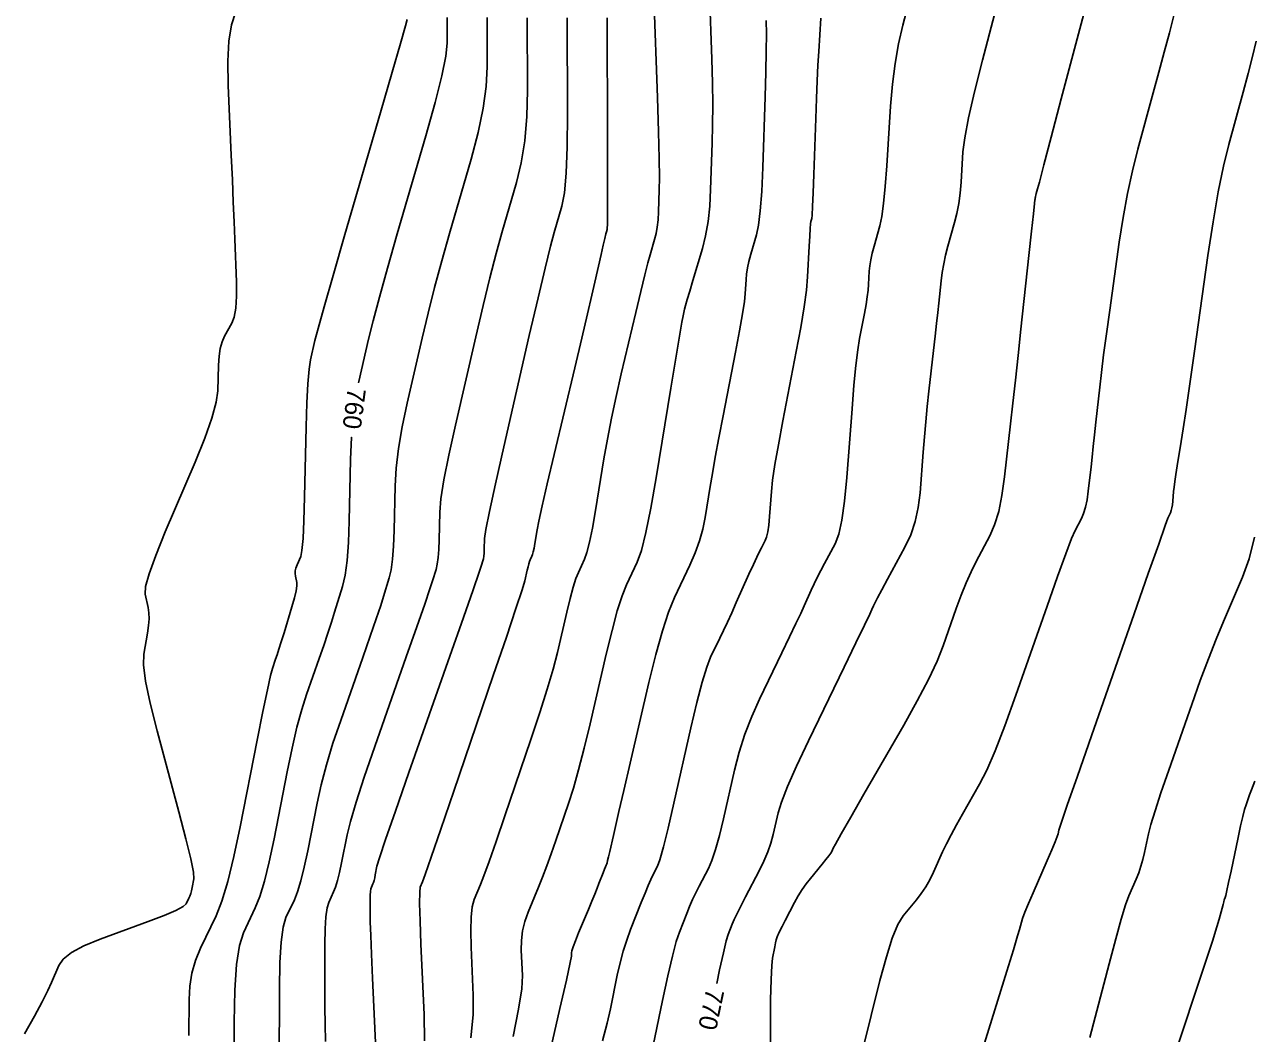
# Model space of a CAD drawing. Extents: x 2082232 to 2083549, y 592624 to 593832.
# Drawn here: x 2082916.21 to 2082963.13, y 593285.76 to 593324.3 of the extents above; entities that cross this region are included whole.
import ezdxf

# ---------------------------------------------------------------- set-up
doc = ezdxf.new("R2010")
doc.units = 0
doc.layers.add('DT_X_Contour_Major', color=7, linetype='Continuous')
doc.layers.add('DT_X_Contour_Minor', color=7, linetype='Continuous')

msp = doc.modelspace()

# ---------------------------------------------------------------- linework, layer by layer
at = {"layer": 'DT_X_Contour_Major'}
for points in [[(2082953.698, 593326.449), (2082952.782, 593322.936), (2082952.479, 593321.73), (2082952.254, 593320.744), (2082952.108, 593319.979), (2082952.041, 593319.436), (2082951.968, 593318.28), (2082951.933, 593317.859), (2082951.88, 593317.461), (2082951.81, 593317.086), (2082951.723, 593316.735), (2082951.468, 593315.831), (2082951.38, 593315.494), (2082951.307, 593315.162), (2082951.249, 593314.835), (2082951.207, 593314.512), (2082951.114, 593313.658), (2082951.076, 593313.305), (2082951.03, 593312.885), (2082950.976, 593312.401), (2082950.915, 593311.85), (2082950.74, 593310.294), (2082950.678, 593309.711), (2082950.62, 593309.128), (2082950.569, 593308.546), (2082950.522, 593307.964), (2082950.405, 593306.413), (2082950.336, 593305.847), (2082950.216, 593305.312), (2082950.045, 593304.807), (2082949.823, 593304.334), (2082949.165, 593303.112), (2082948.946, 593302.705), (2082948.783, 593302.399), (2082948.676, 593302.196), (2082948.625, 593302.094), (2082948.565, 593301.959), (2082948.481, 593301.783), (2082948.276, 593301.356), (2082947.949, 593300.677), (2082947.501, 593299.748), (2082946.143, 593296.933), (2082945.688, 593295.971), (2082945.343, 593295.193), (2082945.108, 593294.601), (2082944.982, 593294.193), (2082944.792, 593293.354), (2082944.705, 593293.032), (2082944.587, 593292.694), (2082944.438, 593292.342), (2082944.259, 593291.974), (2082943.738, 593290.974), (2082943.56, 593290.628), (2082943.417, 593290.339), (2082943.307, 593290.107), (2082943.233, 593289.932), (2082943.079, 593289.542), (2082943.003, 593289.294), (2082942.893, 593288.843), (2082942.747, 593288.188), (2082942.637, 593287.668)], [(2082940.241, 593325.372), (2082940.37, 593321.51), (2082940.411, 593320.203), (2082940.437, 593319.18), (2082940.449, 593318.441), (2082940.446, 593317.985), (2082940.417, 593317.147), (2082940.4, 593316.846), (2082940.369, 593316.568), (2082940.325, 593316.314), (2082940.267, 593316.085), (2082940.096, 593315.506), (2082940.013, 593315.205), (2082939.895, 593314.739), (2082939.74, 593314.106), (2082939.549, 593313.306), (2082938.992, 593310.953), (2082938.794, 593310.088), (2082938.618, 593309.259), (2082938.464, 593308.466), (2082938.332, 593307.708), (2082938.01, 593305.733), (2082937.893, 593305.062), (2082937.784, 593304.529), (2082937.683, 593304.133), (2082937.59, 593303.876), (2082937.353, 593303.373), (2082937.259, 593303.137), (2082937.154, 593302.804), (2082937.037, 593302.374), (2082936.909, 593301.849), (2082936.553, 593300.319), (2082936.39, 593299.68), (2082936.167, 593298.912), (2082935.884, 593298.015), (2082935.541, 593296.988), (2082934.546, 593294.076), (2082934.209, 593293.093), (2082933.942, 593292.329), (2082933.745, 593291.783), (2082933.619, 593291.455), (2082933.377, 593290.872), (2082933.302, 593290.594), (2082933.257, 593290.2), (2082933.242, 593289.689), (2082933.258, 593289.06), (2082933.341, 593287.228), (2082933.333, 593286.475), (2082933.247, 593285.59)], [(2082932.345, 593324.569), (2082932.347, 593323.593), (2082932.296, 593323.097), (2082932.143, 593322.341), (2082931.887, 593321.326), (2082931.529, 593320.05), (2082930.438, 593316.302), (2082930.062, 593314.997), (2082929.754, 593313.891), (2082929.514, 593312.986), (2082929.341, 593312.28), (2082928.971, 593310.666), (2082928.962, 593310.618)], [(2082928.689, 593308.538), (2082928.689, 593308.538), (2082928.655, 593307.689), (2082928.604, 593305.334), (2082928.574, 593304.516), (2082928.52, 593303.826), (2082928.443, 593303.266), (2082928.342, 593302.834), (2082928.043, 593301.855), (2082927.923, 593301.469), (2082927.785, 593301.046), (2082927.629, 593300.586), (2082927.456, 593300.088), (2082926.973, 593298.711), (2082926.79, 593298.139), (2082926.606, 593297.456), (2082926.421, 593296.662), (2082926.233, 593295.758), (2082925.731, 593293.197), (2082925.545, 593292.312), (2082925.364, 593291.577), (2082925.187, 593290.992), (2082925.014, 593290.558), (2082924.56, 593289.6), (2082924.41, 593289.117), (2082924.302, 593288.388), (2082924.236, 593287.413), (2082924.211, 593286.191), (2082924.2, 593282.604)], [(2082963.189, 593295.393), (2082963.058, 593295.071), (2082962.982, 593294.871), (2082962.851, 593294.499), (2082962.796, 593294.316), (2082962.727, 593294.047), (2082962.645, 593293.692), (2082962.55, 593293.25), (2082962.279, 593291.959), (2082962.188, 593291.532), (2082962.121, 593291.222), (2082962.078, 593291.027), (2082962.057, 593290.949), (2082962.034, 593290.895), (2082962.021, 593290.858), (2082962.001, 593290.787), (2082961.972, 593290.681), (2082961.935, 593290.542), (2082961.827, 593290.125), (2082961.742, 593289.838), (2082961.567, 593289.291), (2082961.303, 593288.484), (2082960.95, 593287.416), (2082959.888, 593284.223)]]:
    msp.add_lwpolyline(points, dxfattribs=at)
at = {"layer": 'DT_X_Contour_Minor'}
for points in [[(2082950.228, 593326.13), (2082949.746, 593324.283), (2082949.581, 593323.569), (2082949.448, 593322.815), (2082949.347, 593322.02), (2082949.277, 593321.184), (2082949.133, 593318.899), (2082949.076, 593318.113), (2082949.012, 593317.47), (2082948.94, 593316.968), (2082948.863, 593316.609), (2082948.646, 593315.84), (2082948.573, 593315.564), (2082948.519, 593315.311), (2082948.482, 593315.083), (2082948.463, 593314.879), (2082948.437, 593314.367), (2082948.419, 593314.154), (2082948.387, 593313.899), (2082948.34, 593313.604), (2082948.278, 593313.267), (2082948.093, 593312.313), (2082948.023, 593311.876), (2082947.951, 593311.283), (2082947.879, 593310.532), (2082947.805, 593309.624), (2082947.607, 593306.993), (2082947.523, 593306.094), (2082947.42, 593305.373), (2082947.297, 593304.828), (2082947.156, 593304.46), (2082946.754, 593303.714), (2082946.609, 593303.44), (2082946.476, 593303.18), (2082946.356, 593302.932), (2082946.248, 593302.698), (2082945.975, 593302.09), (2082945.845, 593301.807), (2082945.661, 593301.416), (2082945.422, 593300.915), (2082945.129, 593300.305), (2082944.274, 593298.533), (2082943.974, 593297.864), (2082943.714, 593297.188), (2082943.495, 593296.504), (2082943.317, 593295.813), (2082942.897, 593293.958), (2082942.743, 593293.318), (2082942.595, 593292.789), (2082942.454, 593292.37), (2082942.319, 593292.062), (2082941.969, 593291.389), (2082941.841, 593291.134), (2082941.719, 593290.876), (2082941.604, 593290.614), (2082941.495, 593290.348), (2082941.214, 593289.634), (2082941.094, 593289.27), (2082940.948, 593288.714), (2082940.773, 593287.964), (2082940.572, 593287.022), (2082939.997, 593284.253)], [(2082956.958, 593325.864), (2082955.796, 593321.459), (2082955.412, 593320.006), (2082955.133, 593318.948), (2082954.958, 593318.287), (2082954.889, 593318.022), (2082954.842, 593317.842), (2082954.826, 593317.782), (2082954.815, 593317.736), (2082954.808, 593317.705), (2082954.805, 593317.687), (2082954.804, 593317.661), (2082954.803, 593317.651), (2082954.802, 593317.642), (2082954.8, 593317.634), (2082954.798, 593317.626), (2082954.792, 593317.605), (2082954.776, 593317.467), (2082954.732, 593317.067), (2082954.66, 593316.405), (2082954.56, 593315.482), (2082954.255, 593312.671), (2082954.145, 593311.654), (2082954.042, 593310.711), (2082953.946, 593309.841), (2082953.857, 593309.045), (2082953.631, 593307.021), (2082953.532, 593306.311), (2082953.406, 593305.699), (2082953.251, 593305.185), (2082953.069, 593304.768), (2082952.546, 593303.788), (2082952.352, 593303.4), (2082952.159, 593302.971), (2082951.97, 593302.501), (2082951.783, 593301.99), (2082951.287, 593300.573), (2082951.053, 593299.984), (2082950.724, 593299.281), (2082950.298, 593298.464), (2082949.777, 593297.532), (2082948.26, 593294.896), (2082947.759, 593294.025), (2082947.396, 593293.391), (2082947.171, 593292.993), (2082947.083, 593292.832), (2082947.03, 593292.716), (2082946.993, 593292.653), (2082946.918, 593292.55), (2082946.807, 593292.408), (2082946.659, 593292.225), (2082946.215, 593291.685), (2082946.052, 593291.476), (2082945.898, 593291.253), (2082945.752, 593291.016), (2082945.614, 593290.766), (2082945.257, 593290.08), (2082945.139, 593289.851), (2082945.052, 593289.681), (2082944.995, 593289.569), (2082944.97, 593289.515), (2082944.944, 593289.449), (2082944.931, 593289.407), (2082944.912, 593289.331), (2082944.888, 593289.22), (2082944.857, 593289.075), (2082944.767, 593288.642), (2082944.737, 593288.356), (2082944.713, 593287.823), (2082944.697, 593287.043), (2082944.688, 593286.015), (2082944.672, 593282.947)], [(2082942.364, 593325.512), (2082942.448, 593322.986), (2082942.473, 593322.074), (2082942.484, 593321.234), (2082942.482, 593320.464), (2082942.467, 593319.765), (2082942.406, 593317.996), (2082942.37, 593317.359), (2082942.305, 593316.772), (2082942.211, 593316.237), (2082942.09, 593315.752), (2082941.727, 593314.529), (2082941.606, 593314.116), (2082941.512, 593313.794), (2082941.448, 593313.563), (2082941.411, 593313.424), (2082941.352, 593313.175), (2082941.307, 593312.932), (2082941.214, 593312.392), (2082941.074, 593311.554), (2082940.888, 593310.417), (2082940.328, 593306.99), (2082940.125, 593305.824), (2082939.936, 593304.898), (2082939.761, 593304.212), (2082939.6, 593303.765), (2082939.189, 593302.892), (2082939.025, 593302.482), (2082938.842, 593301.904), (2082938.639, 593301.158), (2082938.417, 593300.246), (2082937.8, 593297.59), (2082937.575, 593296.652), (2082937.362, 593295.831), (2082937.162, 593295.127), (2082936.975, 593294.54), (2082936.494, 593293.13), (2082936.317, 593292.623), (2082936.149, 593292.158), (2082935.988, 593291.735), (2082935.835, 593291.354), (2082935.438, 593290.396), (2082935.309, 593290.036), (2082935.222, 593289.675), (2082935.177, 593289.312), (2082935.173, 593288.947), (2082935.217, 593287.973), (2082935.189, 593287.47), (2082935.072, 593286.693), (2082934.866, 593285.641)], [(2082924.26, 593324.758), (2082924.108, 593324.292), (2082924.012, 593323.673), (2082923.971, 593322.903), (2082923.986, 593321.98), (2082924.1, 593319.317), (2082924.14, 593318.367), (2082924.175, 593317.515), (2082924.205, 593316.76), (2082924.231, 593316.102), (2082924.293, 593314.479), (2082924.3, 593313.923), (2082924.274, 593313.473), (2082924.216, 593313.128), (2082924.126, 593312.89), (2082923.841, 593312.394), (2082923.747, 593312.186), (2082923.676, 593311.932), (2082923.631, 593311.634), (2082923.609, 593311.291), (2082923.584, 593310.315), (2082923.523, 593309.87), (2082923.357, 593309.267), (2082923.088, 593308.505), (2082922.715, 593307.584), (2082921.58, 593304.918), (2082921.213, 593304.019), (2082920.963, 593303.323), (2082920.829, 593302.83), (2082920.813, 593302.539), (2082920.924, 593302.034), (2082920.954, 593301.831), (2082920.96, 593301.599), (2082920.942, 593301.339), (2082920.9, 593301.051), (2082920.756, 593300.245), (2082920.747, 593299.836), (2082920.83, 593299.212), (2082921.004, 593298.374), (2082921.269, 593297.322), (2082922.098, 593294.23), (2082922.367, 593293.199), (2082922.552, 593292.428), (2082922.654, 593291.916), (2082922.671, 593291.662), (2082922.606, 593291.331), (2082922.58, 593291.212), (2082922.551, 593291.104), (2082922.518, 593291.008), (2082922.481, 593290.922), (2082922.38, 593290.708), (2082922.261, 593290.606), (2082921.978, 593290.46), (2082921.533, 593290.271), (2082920.925, 593290.037), (2082919.087, 593289.357), (2082918.472, 593289.103), (2082918.003, 593288.851), (2082917.682, 593288.602), (2082917.508, 593288.356), (2082917.24, 593287.702), (2082917.1, 593287.396), (2082916.881, 593286.967), (2082916.583, 593286.416), (2082916.206, 593285.742)], [(2082930.816, 593324.497), (2082930.753, 593324.254), (2082930.562, 593323.58), (2082930.244, 593322.477), (2082929.798, 593320.944), (2082928.44, 593316.282), (2082927.987, 593314.718), (2082927.645, 593313.522), (2082927.414, 593312.694), (2082927.295, 593312.234), (2082927.126, 593311.498), (2082927.068, 593311.131), (2082927.021, 593310.58), (2082926.983, 593309.846), (2082926.956, 593308.93), (2082926.898, 593306.241), (2082926.873, 593305.344), (2082926.84, 593304.668), (2082926.799, 593304.214), (2082926.751, 593303.981), (2082926.613, 593303.656), (2082926.57, 593303.538), (2082926.545, 593303.428), (2082926.538, 593303.325), (2082926.549, 593303.23), (2082926.603, 593302.987), (2082926.607, 593302.861), (2082926.577, 593302.664), (2082926.513, 593302.397), (2082926.416, 593302.06), (2082926.113, 593301.068), (2082926.008, 593300.725), (2082925.919, 593300.443), (2082925.848, 593300.22), (2082925.793, 593300.058), (2082925.669, 593299.704), (2082925.597, 593299.433), (2082925.477, 593298.886), (2082925.308, 593298.062), (2082925.09, 593296.961), (2082924.442, 593293.657), (2082924.202, 593292.515), (2082923.968, 593291.567), (2082923.739, 593290.813), (2082923.516, 593290.252), (2082922.93, 593289.016), (2082922.737, 593288.546), (2082922.599, 593288.062), (2082922.516, 593287.565), (2082922.487, 593287.055), (2082922.483, 593285.676)], [(2082933.874, 593324.566), (2082933.877, 593322.689), (2082933.839, 593321.941), (2082933.724, 593321.102), (2082933.531, 593320.174), (2082933.26, 593319.156), (2082932.435, 593316.322), (2082932.137, 593315.275), (2082931.863, 593314.261), (2082931.613, 593313.278), (2082931.387, 593312.327), (2082930.815, 593309.834), (2082930.626, 593308.936), (2082930.487, 593308.112), (2082930.398, 593307.361), (2082930.359, 593306.683), (2082930.322, 593304.975), (2082930.3, 593304.381), (2082930.261, 593303.881), (2082930.205, 593303.474), (2082930.132, 593303.161), (2082929.915, 593302.451), (2082929.805, 593302.106), (2082929.635, 593301.602), (2082929.407, 593300.939), (2082929.12, 593300.118), (2082928.277, 593297.717), (2082927.983, 593296.844), (2082927.736, 593296.026), (2082927.533, 593295.263), (2082927.377, 593294.554), (2082927.021, 593292.737), (2082926.889, 593292.109), (2082926.76, 593291.587), (2082926.634, 593291.172), (2082926.512, 593290.864), (2082926.189, 593290.184), (2082926.083, 593289.823), (2082926.006, 593289.25), (2082925.959, 593288.464), (2082925.941, 593287.467), (2082925.932, 593284.525)], [(2082935.402, 593324.564), (2082935.407, 593321.786), (2082935.383, 593320.784), (2082935.305, 593319.863), (2082935.175, 593319.022), (2082934.992, 593318.262), (2082934.432, 593316.342), (2082934.213, 593315.554), (2082933.973, 593314.63), (2082933.713, 593313.57), (2082933.433, 593312.373), (2082932.66, 593309.002), (2082932.405, 593307.846), (2082932.221, 593306.907), (2082932.107, 593306.184), (2082932.063, 593305.677), (2082932.04, 593304.616), (2082932.026, 593304.247), (2082932.002, 593303.936), (2082931.967, 593303.683), (2082931.922, 593303.489), (2082931.787, 593303.048), (2082931.687, 593302.742), (2082931.486, 593302.157), (2082931.185, 593301.293), (2082930.784, 593300.148), (2082929.581, 593296.724), (2082929.176, 593295.55), (2082928.865, 593294.596), (2082928.646, 593293.863), (2082928.521, 593293.35), (2082928.31, 593292.276), (2082928.232, 593291.905), (2082928.156, 593291.597), (2082928.082, 593291.352), (2082928.009, 593291.17), (2082927.819, 593290.768), (2082927.756, 593290.554), (2082927.711, 593290.216), (2082927.683, 593289.752), (2082927.672, 593289.162), (2082927.667, 593287.423), (2082927.669, 593286.77), (2082927.679, 593286.113), (2082927.697, 593285.453)], [(2082936.931, 593324.562), (2082936.938, 593320.882), (2082936.926, 593319.628), (2082936.886, 593318.624), (2082936.819, 593317.871), (2082936.723, 593317.368), (2082936.43, 593316.362), (2082936.288, 593315.833), (2082936.082, 593314.999), (2082935.813, 593313.862), (2082935.479, 593312.42), (2082934.504, 593308.17), (2082934.184, 593306.756), (2082933.955, 593305.702), (2082933.815, 593305.007), (2082933.767, 593304.672), (2082933.758, 593304.257), (2082933.752, 593304.113), (2082933.743, 593303.991), (2082933.729, 593303.892), (2082933.712, 593303.816), (2082933.659, 593303.644), (2082933.568, 593303.379), (2082933.336, 593302.713), (2082932.963, 593301.646), (2082932.448, 593300.179), (2082930.885, 593295.73), (2082930.369, 593294.255), (2082929.994, 593293.166), (2082929.759, 593292.463), (2082929.664, 593292.147), (2082929.6, 593291.816), (2082929.576, 593291.702), (2082929.552, 593291.607), (2082929.529, 593291.531), (2082929.507, 593291.475), (2082929.448, 593291.352), (2082929.429, 593291.286), (2082929.415, 593291.182), (2082929.406, 593291.039), (2082929.403, 593290.858), (2082929.402, 593290.322), (2082929.407, 593290.018), (2082929.424, 593289.508), (2082929.453, 593288.791), (2082929.493, 593287.868), (2082929.617, 593285.13)], [(2082938.46, 593324.559), (2082938.468, 593319.979), (2082938.469, 593318.471), (2082938.468, 593317.385), (2082938.462, 593316.719), (2082938.454, 593316.474), (2082938.427, 593316.382), (2082938.407, 593316.302), (2082938.367, 593316.132), (2082938.306, 593315.872), (2082938.225, 593315.521), (2082937.983, 593314.464), (2082937.867, 593313.962), (2082937.7, 593313.249), (2082937.482, 593312.324), (2082937.213, 593311.187), (2082936.428, 593307.874), (2082936.167, 593306.762), (2082935.971, 593305.912), (2082935.841, 593305.324), (2082935.776, 593304.998), (2082935.691, 593304.477), (2082935.66, 593304.3), (2082935.631, 593304.159), (2082935.605, 593304.055), (2082935.58, 593303.987), (2082935.518, 593303.854), (2082935.493, 593303.792), (2082935.465, 593303.704), (2082935.434, 593303.59), (2082935.401, 593303.452), (2082935.307, 593303.048), (2082935.205, 593302.709), (2082934.971, 593301.993), (2082934.605, 593300.902), (2082934.106, 593299.435), (2082932.599, 593295.022), (2082932.1, 593293.564), (2082931.735, 593292.5), (2082931.502, 593291.831), (2082931.403, 593291.555), (2082931.317, 593291.347), (2082931.294, 593291.153), (2082931.291, 593290.726), (2082931.308, 593290.066), (2082931.344, 593289.173), (2082931.465, 593286.483), (2082931.477, 593285.48)], [(2082944.526, 593324.463), (2082944.535, 593323.946), (2082944.532, 593323.287), (2082944.516, 593322.487), (2082944.487, 593321.545), (2082944.396, 593318.845), (2082944.355, 593317.925), (2082944.303, 593317.188), (2082944.239, 593316.634), (2082944.162, 593316.265), (2082943.943, 593315.524), (2082943.87, 593315.255), (2082943.814, 593315.004), (2082943.777, 593314.772), (2082943.757, 593314.559), (2082943.729, 593314.014), (2082943.697, 593313.721), (2082943.625, 593313.252), (2082943.51, 593312.607), (2082943.355, 593311.785), (2082942.884, 593309.36), (2082942.721, 593308.508), (2082942.583, 593307.774), (2082942.472, 593307.156), (2082942.387, 593306.654), (2082942.194, 593305.472), (2082942.103, 593305.026), (2082941.975, 593304.575), (2082941.811, 593304.117), (2082941.61, 593303.654), (2082941.024, 593302.412), (2082940.799, 593301.859), (2082940.561, 593301.135), (2082940.31, 593300.237), (2082940.048, 593299.168), (2082939.331, 593296.085), (2082939.089, 593295.044), (2082938.902, 593294.236), (2082938.769, 593293.66), (2082938.69, 593293.316), (2082938.552, 593292.708), (2082938.507, 593292.508), (2082938.473, 593292.362), (2082938.451, 593292.272), (2082938.441, 593292.237), (2082938.431, 593292.217), (2082938.42, 593292.191), (2082938.395, 593292.129), (2082938.355, 593292.03), (2082938.302, 593291.895), (2082938.14, 593291.484), (2082938.069, 593291.307), (2082937.979, 593291.084), (2082937.868, 593290.815), (2082937.738, 593290.5), (2082937.364, 593289.598), (2082937.241, 593289.296), (2082937.154, 593289.068), (2082937.103, 593288.914), (2082937.087, 593288.834), (2082937.092, 593288.717), (2082937.045, 593288.465), (2082936.897, 593287.795), (2082936.649, 593286.707), (2082936.302, 593285.201)], [(2082946.614, 593324.54), (2082946.534, 593323.271), (2082946.504, 593322.754), (2082946.475, 593322.155), (2082946.447, 593321.476), (2082946.42, 593320.714), (2082946.347, 593318.575), (2082946.322, 593317.868), (2082946.3, 593317.352), (2082946.283, 593317.026), (2082946.269, 593316.89), (2082946.237, 593316.783), (2082946.224, 593316.694), (2082946.208, 593316.505), (2082946.189, 593316.217), (2082946.168, 593315.83), (2082946.107, 593314.666), (2082946.063, 593314.16), (2082945.977, 593313.515), (2082945.848, 593312.731), (2082945.677, 593311.808), (2082945.163, 593309.16), (2082944.992, 593308.247), (2082944.861, 593307.492), (2082944.772, 593306.896), (2082944.724, 593306.459), (2082944.652, 593305.505), (2082944.622, 593305.179), (2082944.585, 593304.917), (2082944.54, 593304.719), (2082944.489, 593304.586), (2082944.343, 593304.315), (2082944.272, 593304.176), (2082944.17, 593303.96), (2082944.036, 593303.669), (2082943.87, 593303.301), (2082943.385, 593302.22), (2082943.21, 593301.832), (2082943.046, 593301.476), (2082942.896, 593301.152), (2082942.757, 593300.862), (2082942.405, 593300.132), (2082942.259, 593299.758), (2082942.085, 593299.184), (2082941.883, 593298.408), (2082941.653, 593297.432), (2082941.003, 593294.562), (2082940.781, 593293.604), (2082940.604, 593292.883), (2082940.47, 593292.398), (2082940.38, 593292.15), (2082940.2, 593291.803), (2082940.122, 593291.64), (2082940.022, 593291.413), (2082939.9, 593291.121), (2082939.758, 593290.765), (2082939.349, 593289.727), (2082939.202, 593289.326), (2082939.068, 593288.902), (2082938.949, 593288.456), (2082938.842, 593287.986), (2082938.575, 593286.702), (2082938.451, 593286.154), (2082938.276, 593285.472)], [(2082960.113, 593324.702), (2082959.924, 593323.991), (2082959.727, 593323.252), (2082959.522, 593322.486), (2082959.307, 593321.693), (2082958.724, 593319.541), (2082958.516, 593318.714), (2082958.327, 593317.845), (2082958.16, 593316.936), (2082958.012, 593315.985), (2082957.646, 593313.396), (2082957.519, 593312.484), (2082957.413, 593311.689), (2082957.328, 593311.011), (2082957.263, 593310.45), (2082957.118, 593309.112), (2082957.066, 593308.629), (2082957.017, 593308.184), (2082956.972, 593307.777), (2082956.931, 593307.407), (2082956.826, 593306.471), (2082956.78, 593306.142), (2082956.722, 593305.859), (2082956.65, 593305.621), (2082956.566, 593305.429), (2082956.324, 593304.975), (2082956.189, 593304.667), (2082955.966, 593304.083), (2082955.653, 593303.222), (2082955.251, 593302.085), (2082954.062, 593298.685), (2082953.641, 593297.516), (2082953.27, 593296.559), (2082952.949, 593295.813), (2082952.678, 593295.28), (2082952.022, 593294.139), (2082951.79, 593293.728), (2082951.586, 593293.351), (2082951.411, 593293.008), (2082951.265, 593292.699), (2082950.912, 593291.919), (2082950.772, 593291.634), (2082950.618, 593291.364), (2082950.448, 593291.109), (2082950.264, 593290.869), (2082949.754, 593290.248), (2082949.556, 593289.919), (2082949.343, 593289.398), (2082949.115, 593288.684), (2082948.873, 593287.778), (2082948.208, 593285.106)], [(2082963.241, 593323.661), (2082963.096, 593323.085), (2082962.928, 593322.438), (2082962.736, 593321.722), (2082962.193, 593319.718), (2082961.99, 593318.889), (2082961.79, 593317.906), (2082961.593, 593316.767), (2082961.398, 593315.474), (2082960.881, 593311.82), (2082960.705, 593310.578), (2082960.562, 593309.59), (2082960.453, 593308.857), (2082960.378, 593308.378), (2082960.224, 593307.443), (2082960.172, 593307.119), (2082960.132, 593306.847), (2082960.102, 593306.628), (2082960.084, 593306.462), (2082960.052, 593306.09), (2082960.037, 593305.958), (2082960.017, 593305.841), (2082959.991, 593305.74), (2082959.961, 593305.654), (2082959.871, 593305.446), (2082959.765, 593305.159), (2082959.515, 593304.455), (2082959.12, 593303.333), (2082958.58, 593301.793), (2082956.949, 593297.13), (2082956.412, 593295.593), (2082956.025, 593294.481), (2082955.789, 593293.793), (2082955.703, 593293.529), (2082955.674, 593293.392), (2082955.64, 593293.289), (2082955.558, 593293.084), (2082955.43, 593292.776), (2082955.254, 593292.366), (2082954.722, 593291.134), (2082954.544, 593290.718), (2082954.41, 593290.391), (2082954.319, 593290.154), (2082954.271, 593290.008), (2082954.2, 593289.737), (2082954.129, 593289.492), (2082953.967, 593288.96), (2082953.715, 593288.142), (2082953.373, 593287.037), (2082952.341, 593283.707)], [(2082963.181, 593304.724), (2082962.972, 593303.897), (2082962.72, 593303.197), (2082961.99, 593301.496), (2082961.709, 593300.82), (2082961.414, 593300.067), (2082961.104, 593299.238), (2082960.781, 593298.332), (2082959.9, 593295.814), (2082959.604, 593294.955), (2082959.376, 593294.264), (2082959.217, 593293.742), (2082959.127, 593293.39), (2082958.976, 593292.675), (2082958.914, 593292.411), (2082958.84, 593292.153), (2082958.754, 593291.902), (2082958.656, 593291.657), (2082958.378, 593291.015), (2082958.253, 593290.672), (2082958.085, 593290.126), (2082957.875, 593289.376), (2082957.622, 593288.423), (2082956.892, 593285.609)]]:
    msp.add_lwpolyline(points, dxfattribs=at)

# ---------------------------------------------------------------- texts
at = {"layer": 'DT_X_Contour_Major'}
for s, rotation, p in [('760', 262.5382, (2082928.549, 593310.448)), ('770', 258.2368, (2082942.245, 593287.51))]:
    msp.add_text(s, height=0.7, rotation=rotation, dxfattribs=at).set_placement(p)

doc.saveas('drawing.dxf')
